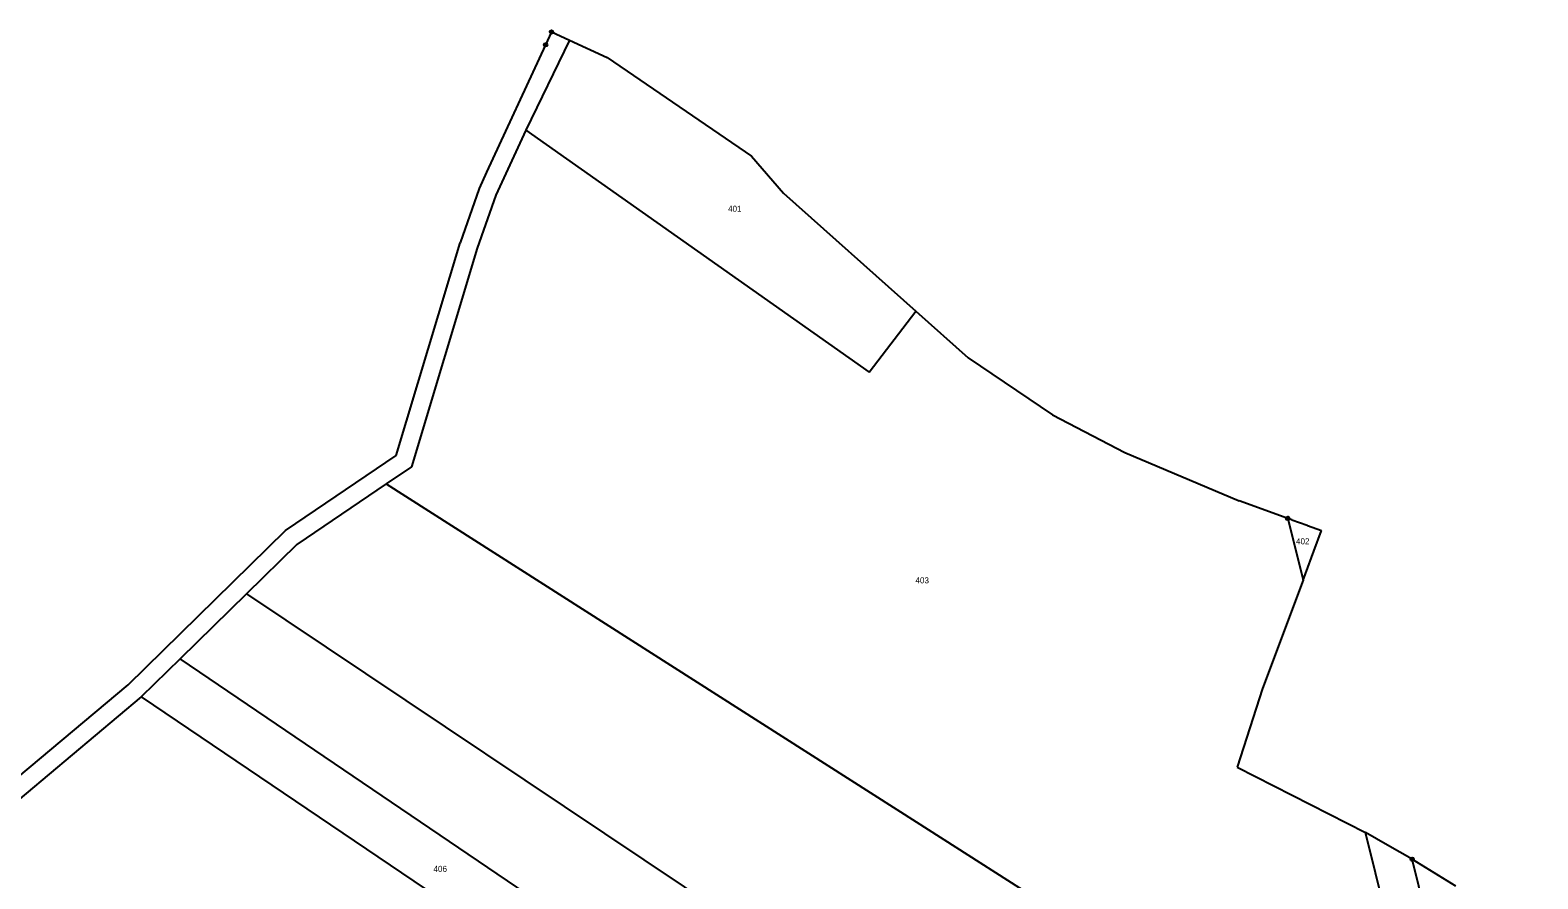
# Model space of a CAD drawing. Extents: x -759947 to -757003, y -1019641 to -1017100.
# Drawn here: x -759521.5 to -759098.2, y -1017338.2 to -1017100 of the extents above; entities that cross this region are included whole.
import ezdxf

# ---------------------------------------------------------------- set-up
doc = ezdxf.new("R2010")
doc.units = 0
doc.header["$LTSCALE"] = 0.68
doc.layers.add('1', color=7, linetype='Continuous', lineweight=25)
doc.layers.add('8', color=7, linetype='Continuous', lineweight=25)
doc.layers.add('2', color=7, linetype='Continuous')

msp = doc.modelspace()

# ---------------------------------------------------------------- linework, layer by layer
at = {"layer": '1'}
for p, q in [((-759375.09, -1017100.48), (-759376.77, -1017104.11)), ((-759375.09, -1017100.48), (-759370.1, -1017102.78)), ((-759376.77, -1017104.11), (-759393.31, -1017139.86)), ((-759370.1, -1017102.78), (-759382.33, -1017128.04)), ((-759370.1, -1017102.78), (-759359.52, -1017107.64)), ((-759359.52, -1017107.64), (-759318.99, -1017135.31)), ((-759382.33, -1017128.04), (-759390.78, -1017146.31)), ((-759382.33, -1017128.04), (-759285.91, -1017195.93)), ((-759318.99, -1017135.31), (-759309.99, -1017145.68)), ((-759393.31, -1017139.86), (-759395.42, -1017144.43)), ((-759395.42, -1017144.43), (-759400.72, -1017159.64)), ((-759390.78, -1017146.31), (-759395.97, -1017161.19)), ((-759309.99, -1017145.68), (-759272.79, -1017178.85)), ((-759418.69, -1017219.35), (-759400.72, -1017159.64)), ((-759395.97, -1017161.19), (-759414.41, -1017222.49)), ((-759285.91, -1017195.93), (-759272.79, -1017178.85)), ((-759272.79, -1017178.85), (-759258.14, -1017191.92)), ((-759258.14, -1017191.92), (-759234.47, -1017207.94)), ((-759234.47, -1017207.94), (-759214.19, -1017218.49)), ((-759214.19, -1017218.49), (-759182.07, -1017232.08)), ((-759414.41, -1017222.49), (-759421.54, -1017227.32)), ((-759421.54, -1017227.32), (-759446.59, -1017244.3)), ((-759421.54, -1017227.32), (-759272.7, -1017322.17)), ((-759168.43, -1017237.01), (-759182.07, -1017232.08)), ((-759168.43, -1017237.01), (-759164.12, -1017254.38)), ((-759167.31, -1017237.41), (-759168.43, -1017237.01)), ((-759167.31, -1017237.41), (-759162.97, -1017238.94)), ((-759162.97, -1017238.94), (-759162.91, -1017238.96)), ((-759162.91, -1017238.96), (-759158.9, -1017240.38)), ((-759161.09, -1017246.24), (-759158.9, -1017240.38)), ((-759446.59, -1017244.3), (-759460.74, -1017258.16)), ((-759163.43, -1017252.53), (-759161.09, -1017246.24)), ((-759164.12, -1017254.38), (-759163.43, -1017252.53)), ((-759164.12, -1017254.38), (-759175.52, -1017284.72)), ((-759460.74, -1017258.16), (-759479.34, -1017276.37)), ((-759460.74, -1017258.16), (-759305.35, -1017362.1)), ((-759479.34, -1017276.37), (-759490.26, -1017287.06)), ((-759317.95, -1017385.79), (-759479.34, -1017276.37)), ((-759532.14, -1017315.71), (-759493.99, -1017283.71)), ((-759490.26, -1017287.06), (-759529.04, -1017319.64)), ((-759490.26, -1017287.06), (-759327.57, -1017397)), ((-759175.52, -1017284.72), (-759182.64, -1017306.81)), ((-759182.64, -1017306.81), (-759146.57, -1017325.15)), ((-759272.7, -1017322.17), (-759123.87, -1017417.01)), ((-759140.44, -1017328.66), (-759146.57, -1017325.15)), ((-759123.87, -1017417.01), (-759146.57, -1017325.15)), ((-759133.48, -1017332.65), (-759140.44, -1017328.66)), ((-759098.21, -1017475.14), (-759133.48, -1017332.65)), ((-759133.48, -1017332.65), (-759121.31, -1017340.08))]:
    msp.add_line(p, q, dxfattribs=at)
msp.add_lwpolyline([(-759493.99, -1017283.71), (-759449.77, -1017240.41), (-759418.69, -1017219.35)], dxfattribs=at)
at = {"layer": '8'}
for centre, radius in [((-759375.09, -1017100.4799), 0.5), ((-759375.09, -1017100.4799), 0.0303), ((-759376.77, -1017104.1099), 0.5), ((-759376.77, -1017104.1099), 0.0303), ((-759168.43, -1017237.0099), 0.5), ((-759168.43, -1017237.0099), 0.0303), ((-759133.48, -1017332.6499), 0.5), ((-759133.48, -1017332.6499), 0.0303)]:
    msp.add_circle(centre, radius, dxfattribs=at)

# ---------------------------------------------------------------- texts
at = {"layer": '2'}
for s, p in [('401', (-759325.55, -1017150.955)), ('402', (-759166.1, -1017244.265)), ('403', (-759272.94, -1017255.225)), ('406', (-759408.24, -1017336.205))]:
    msp.add_text(s, height=1.7, dxfattribs=at).set_placement(p)

doc.saveas('drawing.dxf')
